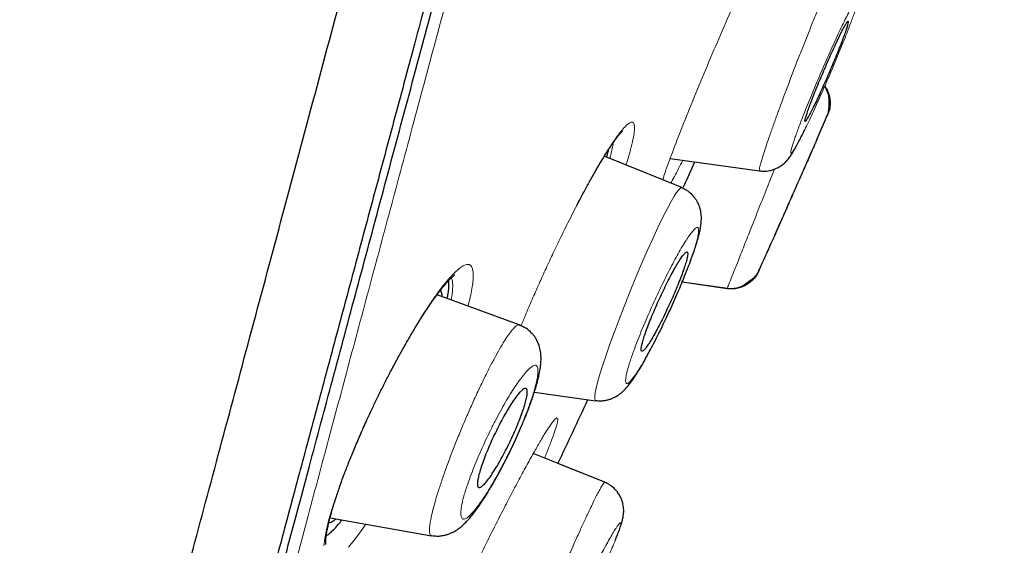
# Model space of a CAD drawing. Header units: millimetres. Extents: x 8 to 846, y 12 to 2113.
# Tile 494 of 515: x 804 to 821, y 1784 to 1793. Entities that reach past the tile are written whole.
import ezdxf

# ---------------------------------------------------------------- set-up
doc = ezdxf.new("R2010")
doc.units = ezdxf.units.MM

msp = doc.modelspace()

# ---------------------------------------------------------------- linework, layer by layer
at = {"color": 7, "linetype": 'Continuous', "lineweight": 30}
for p, q in [((815.328, 1790.063), (814.035, 1790.585)), ((815.134, 1790.55), (816.626, 1790.34)), ((815.336, 1788.488), (816.089, 1788.382)), ((816.087, 1788.382), (816.089, 1788.382)), ((812.616, 1787.772), (811.244, 1788.272)), ((812.869, 1786.649), (813.89, 1786.505)), ((813.124, 1786.08), (813.126, 1786.082)), ((814.042, 1785.143), (812.848, 1785.625)), ((814.042, 1785.143), (813.257, 1785.459)), ((809.459, 1784.549), (811.152, 1784.251))]:
    msp.add_line(p, q, dxfattribs=at)
at = {"color": 8, "linetype": 'Continuous', "lineweight": 0}
for p, q in [((816.084, 1788.375), (815.333, 1788.481)), ((812.284, 1784.556), (812.289, 1784.566))]:
    msp.add_line(p, q, dxfattribs=at)
at = {"color": 8, "linetype": 'Continuous', "lineweight": 0, "flags": 128}
for points in [[(813.769, 1790.125), (813.774, 1790.132), (813.789, 1790.163)], [(813.891, 1786.51), (813.888, 1786.509), (813.875, 1786.531), (813.875, 1786.582), (813.884, 1786.64), (813.899, 1786.715), (813.922, 1786.806), (813.952, 1786.911), (814.001, 1787.071), (814.059, 1787.251), (814.127, 1787.446), (814.203, 1787.655), (814.286, 1787.876), (814.375, 1788.104), (814.468, 1788.335), (814.562, 1788.566), (814.657, 1788.79), (814.751, 1789.005), (814.843, 1789.208), (814.93, 1789.396), (815.013, 1789.566), (815.089, 1789.715), (815.157, 1789.841), (815.202, 1789.918), (815.241, 1789.978), (815.274, 1790.022), (815.3, 1790.049), (815.3, 1790.049)], [(809.357, 1784.082), (809.372, 1784.206), (809.4, 1784.352), (809.441, 1784.519), (809.495, 1784.704), (809.56, 1784.905), (809.636, 1785.122), (809.723, 1785.355), (809.818, 1785.595), (809.92, 1785.839), (810.029, 1786.087), (810.144, 1786.338), (810.263, 1786.586), (810.384, 1786.83), (810.508, 1787.07), (810.635, 1787.305), (810.761, 1787.529), (810.883, 1787.737), (811.002, 1787.93), (811.118, 1788.107), (811.118, 1788.107)], [(811.118, 1788.107), (811.102, 1788.07), (811.091, 1788.055)], [(810.056, 1784.444), (809.967, 1784.316), (809.863, 1784.177), (809.765, 1784.058)]]:
    msp.add_lwpolyline(points, dxfattribs=at)
at = {"color": 7, "linetype": 'Continuous', "lineweight": 30}
for radius, start, end in [(221.7, 336.46527, 336.58121), (221.7, 335.84388, 335.99562), (220, 334.72449, 335.03107)]:
    msp.add_arc((614.324, 1879.391), radius, start, end, dxfattribs=at)
at = {"color": 8, "linetype": 'Continuous', "lineweight": 0}
for points, knots in [([(786.706, 1786.535), (786.831, 1786.834), (787.081, 1787.431), (787.461, 1788.36), (787.845, 1789.313), (788.232, 1790.291), (788.622, 1791.293), (789.013, 1792.319), (789.396, 1793.339), (789.768, 1794.35), (790.13, 1795.35), (790.493, 1796.369), (790.856, 1797.405), (791.219, 1798.458), (791.592, 1799.56), (791.976, 1800.712), (792.37, 1801.916), (792.765, 1803.138), (793.159, 1804.377), (793.553, 1805.632), (793.948, 1806.902), (794.331, 1808.152), (794.704, 1809.378), (795.068, 1810.578), (795.433, 1811.787), (795.8, 1813.006), (796.168, 1814.232), (796.55, 1815.504), (796.945, 1816.82), (797.354, 1818.181), (797.766, 1819.548), (798.181, 1820.921), (798.599, 1822.298), (799.019, 1823.679), (799.43, 1825.025), (799.831, 1826.335), (800.222, 1827.607), (800.615, 1828.88), (801.01, 1830.153), (801.404, 1831.425), (801.811, 1832.735), (802.228, 1834.081), (802.657, 1835.462), (803.085, 1836.84), (803.511, 1838.214), (803.936, 1839.582), (804.358, 1840.944), (804.766, 1842.263), (805.16, 1843.537), (805.54, 1844.767), (805.916, 1845.989), (806.29, 1847.204), (806.66, 1848.411), (807.038, 1849.644), (807.422, 1850.904), (807.813, 1852.187), (808.199, 1853.457), (808.58, 1854.712), (808.957, 1855.952), (809.328, 1857.177), (809.685, 1858.352), (810.026, 1859.477), (810.354, 1860.555), (810.676, 1861.618), (810.995, 1862.664), (811.309, 1863.695), (811.627, 1864.739), (811.949, 1865.795), (812.275, 1866.859), (812.594, 1867.901), (812.908, 1868.921), (813.215, 1869.917), (813.515, 1870.89), (813.8, 1871.811), (814.071, 1872.682), (814.328, 1873.507), (814.578, 1874.309), (814.823, 1875.089), (815.061, 1875.847), (815.299, 1876.604), (815.537, 1877.358), (815.773, 1878.105), (816.001, 1878.823), (816.22, 1879.513), (816.431, 1880.173), (816.633, 1880.804), (816.82, 1881.388), (816.993, 1881.928), (817.154, 1882.425), (817.306, 1882.897), (817.45, 1883.341), (817.585, 1883.759), (817.715, 1884.162), (817.84, 1884.547), (817.958, 1884.911), (818.066, 1885.243), (818.163, 1885.541), (818.25, 1885.808), (818.326, 1886.041), (818.39, 1886.237), (818.442, 1886.396), (818.483, 1886.523), (818.516, 1886.622), (818.539, 1886.693), (818.553, 1886.737), (818.555, 1886.743), (818.556, 1886.745)], [0, 0, 0, 0, 0.009998, 0.019999, 0.030001, 0.040003, 0.050003, 0.060002, 0.069999, 0.079164, 0.088327, 0.09749, 0.106654, 0.115817, 0.124981, 0.134978, 0.144976, 0.154975, 0.164975, 0.174977, 0.184981, 0.194986, 0.204156, 0.213325, 0.222492, 0.231659, 0.240824, 0.249989, 0.259987, 0.269984, 0.279982, 0.289979, 0.299977, 0.309976, 0.319976, 0.329143, 0.338312, 0.347482, 0.356653, 0.365823, 0.374992, 0.384992, 0.394991, 0.40499, 0.414988, 0.424985, 0.434982, 0.44498, 0.454144, 0.463309, 0.472475, 0.481641, 0.490808, 0.499977, 0.509981, 0.519987, 0.52999, 0.539992, 0.549992, 0.559991, 0.56999, 0.579155, 0.588319, 0.597484, 0.606648, 0.615813, 0.624978, 0.634977, 0.644977, 0.654978, 0.664981, 0.674986, 0.684991, 0.694994, 0.704162, 0.713329, 0.722495, 0.731661, 0.740826, 0.749991, 0.759988, 0.769986, 0.779984, 0.789982, 0.799982, 0.809982, 0.819984, 0.829153, 0.838325, 0.847497, 0.856666, 0.865835, 0.875002, 0.885002, 0.895, 0.904999, 0.914997, 0.924995, 0.934993, 0.944991, 0.954157, 0.963323, 0.972491, 0.981659, 0.990829, 1, 1, 1, 1]), ([(784.772, 1788.729), (784.963, 1789.179), (785.345, 1790.079), (785.93, 1791.506), (786.521, 1792.987), (787.117, 1794.527), (787.716, 1796.121), (788.316, 1797.768), (788.916, 1799.466), (789.514, 1801.213), (790.111, 1803.006), (790.708, 1804.843), (791.303, 1806.721), (791.899, 1808.638), (792.495, 1810.591), (793.095, 1812.575), (793.7, 1814.587), (794.31, 1816.621), (794.928, 1818.676), (795.552, 1820.746), (796.184, 1822.829), (796.821, 1824.922), (797.465, 1827.021), (798.114, 1829.122), (798.768, 1831.222), (799.422, 1833.32), (800.074, 1835.411), (800.723, 1837.494), (801.368, 1839.565), (802.008, 1841.622), (802.641, 1843.663), (803.267, 1845.685), (803.885, 1847.684), (804.492, 1849.659), (805.087, 1851.607), (805.672, 1853.524), (806.245, 1855.408), (806.808, 1857.256), (807.358, 1859.066), (807.897, 1860.835), (808.424, 1862.56), (808.938, 1864.24), (809.438, 1865.871), (809.925, 1867.451), (810.397, 1868.977), (810.854, 1870.448), (811.295, 1871.86), (811.719, 1873.211), (812.126, 1874.502), (812.514, 1875.728), (812.884, 1876.89), (813.234, 1877.985), (813.564, 1879.012), (813.872, 1879.968), (814.159, 1880.854), (814.423, 1881.665), (814.663, 1882.402), (814.88, 1883.064), (815.072, 1883.65), (815.239, 1884.16), (815.381, 1884.593), (815.498, 1884.949), (815.59, 1885.226), (815.656, 1885.427), (815.693, 1885.539), (815.708, 1885.586), (815.704, 1885.572), (815.704, 1885.572)], [0, 0, 0, 0, 0.015601, 0.031192, 0.046772, 0.062342, 0.077906, 0.093464, 0.10902, 0.124576, 0.140136, 0.155702, 0.171277, 0.186866, 0.202474, 0.218101, 0.233742, 0.249392, 0.26505, 0.280717, 0.296389, 0.312063, 0.327738, 0.343409, 0.359075, 0.37473, 0.390376, 0.406014, 0.421645, 0.437272, 0.452895, 0.468515, 0.484135, 0.499755, 0.515377, 0.531, 0.546624, 0.562251, 0.577879, 0.593511, 0.609145, 0.624781, 0.640418, 0.656056, 0.671696, 0.687336, 0.702976, 0.718615, 0.734254, 0.749892, 0.76553, 0.781166, 0.796802, 0.812436, 0.82807, 0.843703, 0.859335, 0.874966, 0.890596, 0.906225, 0.921854, 0.937483, 0.953111, 0.968739, 0.984368, 0.999997, 1, 1, 1, 1]), ([(819.749, 1824.347), (819.57, 1823.68), (819.213, 1822.346), (818.678, 1820.349), (818.144, 1818.355), (817.611, 1816.366), (817.081, 1814.386), (816.565, 1812.46), (816.065, 1810.594), (815.58, 1808.787), (815.101, 1807), (814.627, 1805.234), (814.151, 1803.457), (813.673, 1801.674), (813.195, 1799.887), (812.724, 1798.13), (812.262, 1796.402), (811.808, 1794.706), (811.372, 1793.08), (810.956, 1791.528), (810.559, 1790.05), (810.174, 1788.614), (809.8, 1787.221), (809.432, 1785.845), (809.069, 1784.491), (808.713, 1783.163), (808.372, 1781.888), (808.045, 1780.667), (807.733, 1779.504), (807.444, 1778.424), (807.176, 1777.426), (806.93, 1776.507), (806.698, 1775.644), (806.482, 1774.838), (806.278, 1774.075), (806.086, 1773.361), (805.91, 1772.701), (805.752, 1772.11), (805.612, 1771.588), (805.491, 1771.136), (805.391, 1770.763), (805.311, 1770.465), (805.25, 1770.238), (805.206, 1770.074), (805.181, 1769.983), (805.171, 1769.944), (805.174, 1769.955), (805.174, 1769.956)], [0, 0, 0, 0, 0.0234277, 0.0468301, 0.0702439, 0.0937053, 0.1172505, 0.1407293, 0.1627276, 0.184675, 0.2066002, 0.2285318, 0.2504984, 0.2736657, 0.2968507, 0.3200867, 0.3434067, 0.366843, 0.3902989, 0.4123116, 0.4342723, 0.4562068, 0.478141, 0.5001008, 0.5233794, 0.5466694, 0.5700009, 0.5934041, 0.6169089, 0.6402993, 0.6622105, 0.6840976, 0.7059848, 0.7278963, 0.7498567, 0.7731413, 0.796431, 0.8197553, 0.8431436, 0.8666253, 0.8900768, 0.9120745, 0.9340264, 0.9559571, 0.9778912, 0.9998531, 1, 1, 1, 1]), ([(816.627, 1790.346), (816.625, 1790.345), (816.62, 1790.345), (816.622, 1790.369), (816.63, 1790.41), (816.645, 1790.468), (816.669, 1790.551), (816.704, 1790.663), (816.753, 1790.81), (816.81, 1790.977), (816.877, 1791.164), (816.951, 1791.368), (817.031, 1791.585), (817.116, 1791.811), (817.204, 1792.043), (817.294, 1792.275), (817.384, 1792.504), (817.473, 1792.727), (817.559, 1792.94), (817.641, 1793.14), (817.719, 1793.323), (817.783, 1793.474), (817.836, 1793.593), (817.879, 1793.686), (817.916, 1793.764), (817.936, 1793.803), (817.946, 1793.822)], [0, 0, 0, 0, 0.028698, 0.063422, 0.098159, 0.132921, 0.167713, 0.214084, 0.260347, 0.306382, 0.35212, 0.397972, 0.444116, 0.490429, 0.536749, 0.582918, 0.62885, 0.674814, 0.720967, 0.76727, 0.813666, 0.860116, 0.89501, 0.929958, 0.964955, 1, 1, 1, 1]), ([(815.009, 1790.191), (815.013, 1790.203), (815.039, 1790.291), (815.13, 1790.544), (815.286, 1790.954), (815.48, 1791.44), (815.694, 1791.96), (815.92, 1792.493), (816.153, 1793.024), (816.304, 1793.354), (816.381, 1793.522)], [0, 0, 0, 0, 0.021418, 0.158465, 0.295334, 0.438488, 0.582013, 0.719295, 0.856551, 1, 1, 1, 1]), ([(818.226, 1793.194), (818.215, 1793.175), (818.192, 1793.137), (818.147, 1793.053), (818.095, 1792.951), (818.036, 1792.833), (817.973, 1792.701), (817.905, 1792.555), (817.834, 1792.4), (817.761, 1792.236), (817.687, 1792.067), (817.613, 1791.896), (817.541, 1791.726), (817.472, 1791.56), (817.407, 1791.4), (817.348, 1791.249), (817.298, 1791.12), (817.258, 1791.013), (817.227, 1790.926), (817.2, 1790.85), (817.177, 1790.777), (817.158, 1790.713), (817.147, 1790.664), (817.146, 1790.64), (817.152, 1790.633), (817.163, 1790.64), (817.179, 1790.66), (817.203, 1790.696), (817.237, 1790.752), (817.281, 1790.835), (817.334, 1790.937), (817.392, 1791.055), (817.456, 1791.188), (817.523, 1791.333), (817.594, 1791.488), (817.667, 1791.652), (817.742, 1791.821), (817.816, 1791.993), (817.888, 1792.163), (817.956, 1792.329), (818.021, 1792.489), (818.081, 1792.64), (818.13, 1792.768), (818.17, 1792.875), (818.202, 1792.962), (818.228, 1793.038), (818.252, 1793.111), (818.27, 1793.175), (818.281, 1793.223), (818.282, 1793.248), (818.276, 1793.255), (818.265, 1793.248), (818.249, 1793.229), (818.234, 1793.206), (818.226, 1793.194)], [0, 0, 0, 0, 0.020777, 0.041517, 0.062571, 0.083589, 0.104286, 0.125021, 0.145805, 0.166518, 0.187501, 0.208483, 0.229173, 0.249932, 0.270596, 0.291559, 0.312399, 0.328307, 0.343911, 0.359369, 0.374848, 0.395635, 0.416346, 0.437343, 0.453172, 0.468762, 0.484272, 0.499862, 0.520673, 0.541444, 0.562529, 0.583579, 0.604271, 0.624967, 0.645781, 0.6665, 0.687467, 0.708543, 0.729251, 0.749957, 0.770754, 0.791474, 0.812469, 0.828285, 0.843861, 0.859359, 0.87494, 0.895581, 0.916577, 0.937416, 0.953319, 0.968943, 0.984449, 1, 1, 1, 1]), ([(813.789, 1790.163), (813.834, 1790.245), (813.926, 1790.409), (814.052, 1790.62), (814.168, 1790.801), (814.272, 1790.949), (814.36, 1791.059), (814.433, 1791.13), (814.488, 1791.161), (814.524, 1791.149), (814.54, 1791.095), (814.538, 1791.002), (814.517, 1790.871), (814.475, 1790.7), (814.434, 1790.555), (814.402, 1790.457), (814.396, 1790.439)], [0, 0, 0, 0, 0.075266, 0.150434, 0.226671, 0.302695, 0.377825, 0.453229, 0.528754, 0.604003, 0.680265, 0.756468, 0.831569, 0.90681, 0.982277, 1, 1, 1, 1]), ([(817.749, 1791.25), (817.746, 1791.244), (817.74, 1791.228), (817.72, 1791.183), (817.693, 1791.123), (817.664, 1791.057), (817.63, 1790.98), (817.587, 1790.883), (817.535, 1790.764), (817.472, 1790.622), (817.405, 1790.469), (817.334, 1790.308), (817.26, 1790.141), (817.185, 1789.971), (817.11, 1789.801), (817.037, 1789.634), (816.965, 1789.472), (816.898, 1789.319), (816.835, 1789.177), (816.779, 1789.049), (816.729, 1788.936), (816.687, 1788.84), (816.656, 1788.769), (816.634, 1788.721), (816.623, 1788.696), (816.62, 1788.689), (816.62, 1788.689)], [0, 0, 0, 0, 0.026759, 0.073968, 0.109647, 0.145011, 0.180433, 0.216283, 0.263719, 0.310852, 0.358461, 0.405674, 0.452687, 0.500323, 0.547439, 0.595012, 0.642252, 0.689709, 0.736674, 0.783998, 0.831302, 0.878861, 0.926023, 0.961746, 0.997072, 1, 1, 1, 1]), ([(814.127, 1790.548), (814.13, 1790.556), (814.146, 1790.61), (814.164, 1790.69), (814.18, 1790.77), (814.183, 1790.804), (814.184, 1790.812)], [0, 0, 0, 0, 0.078446, 0.471866, 0.865704, 1, 1, 1, 1]), ([(815.344, 1790.52), (815.32, 1790.472), (815.242, 1790.313), (815.185, 1790.209), (815.146, 1790.136)], [0, 0, 0, 0, 0.307381, 1, 1, 1, 1]), ([(816.09, 1788.391), (816.092, 1788.395), (816.097, 1788.408), (816.135, 1788.504), (816.2, 1788.667), (816.287, 1788.888), (816.394, 1789.158), (816.516, 1789.467), (816.648, 1789.801), (816.769, 1790.107), (816.843, 1790.295), (816.872, 1790.369)], [0, 0, 0, 0, 0.067855, 0.189759, 0.311259, 0.433047, 0.555129, 0.677479, 0.799928, 0.922138, 1, 1, 1, 1]), ([(812.646, 1787.755), (812.671, 1787.815), (812.73, 1787.958), (812.83, 1788.193), (812.945, 1788.454), (813.063, 1788.715), (813.185, 1788.977), (813.323, 1789.263), (813.474, 1789.567), (813.635, 1789.881), (813.737, 1790.069), (813.789, 1790.163)], [0, 0, 0, 0, 0.073392, 0.1767, 0.279086, 0.381108, 0.483866, 0.588439, 0.726389, 0.862764, 1, 1, 1, 1]), ([(815.3, 1790.049), (815.31, 1790.057), (815.321, 1790.065), (815.325, 1790.058), (815.326, 1790.057)], [0, 0, 0, 0, 0.954296, 1, 1, 1, 1]), ([(815.57, 1789.391), (815.559, 1789.383), (815.538, 1789.368), (815.494, 1789.317), (815.443, 1789.247), (815.385, 1789.158), (815.321, 1789.052), (815.251, 1788.929), (815.177, 1788.793), (815.099, 1788.644), (815.02, 1788.485), (814.941, 1788.32), (814.862, 1788.151), (814.786, 1787.982), (814.714, 1787.814), (814.646, 1787.65), (814.588, 1787.506), (814.541, 1787.381), (814.504, 1787.276), (814.471, 1787.18), (814.44, 1787.083), (814.415, 1786.991), (814.397, 1786.909), (814.39, 1786.852), (814.391, 1786.816), (814.398, 1786.796), (814.411, 1786.789), (814.432, 1786.796), (814.463, 1786.822), (814.506, 1786.871), (814.557, 1786.941), (814.616, 1787.031), (814.68, 1787.137), (814.75, 1787.26), (814.825, 1787.397), (814.902, 1787.546), (814.981, 1787.705), (815.061, 1787.87), (815.139, 1788.039), (815.215, 1788.208), (815.288, 1788.376), (815.356, 1788.54), (815.413, 1788.685), (815.46, 1788.809), (815.498, 1788.914), (815.53, 1789.01), (815.56, 1789.106), (815.586, 1789.198), (815.603, 1789.28), (815.61, 1789.336), (815.609, 1789.372), (815.602, 1789.392), (815.59, 1789.4), (815.576, 1789.394), (815.57, 1789.391)], [0, 0, 0, 0, 0.020756, 0.041697, 0.062521, 0.083571, 0.10428, 0.124999, 0.145814, 0.166544, 0.187523, 0.208546, 0.22925, 0.249991, 0.270704, 0.291421, 0.312498, 0.328146, 0.343726, 0.359445, 0.374953, 0.3957, 0.416636, 0.437441, 0.453286, 0.468883, 0.484391, 0.499974, 0.52077, 0.541547, 0.562657, 0.583469, 0.604381, 0.625109, 0.645874, 0.666815, 0.687612, 0.708762, 0.729479, 0.750126, 0.770951, 0.791679, 0.812666, 0.828504, 0.84409, 0.859588, 0.875164, 0.895818, 0.916786, 0.937655, 0.953231, 0.968829, 0.984537, 1, 1, 1, 1]), ([(811.118, 1788.107), (811.153, 1788.159), (811.223, 1788.261), (811.321, 1788.394), (811.414, 1788.509), (811.5, 1788.606), (811.579, 1788.684), (811.649, 1788.739), (811.709, 1788.773), (811.759, 1788.783), (811.798, 1788.771), (811.827, 1788.735), (811.844, 1788.678), (811.85, 1788.597), (811.845, 1788.496), (811.829, 1788.375), (811.802, 1788.239), (811.775, 1788.134), (811.762, 1788.083)], [0, 0, 0, 0, 0.062584, 0.124822, 0.187241, 0.250361, 0.314313, 0.377132, 0.439381, 0.501638, 0.564199, 0.62642, 0.688893, 0.752206, 0.816077, 0.878696, 0.940677, 1, 1, 1, 1]), ([(811.479, 1788.186), (811.483, 1788.207), (811.496, 1788.269), (811.505, 1788.356), (811.507, 1788.446), (811.501, 1788.514), (811.488, 1788.543), (811.483, 1788.556)], [0, 0, 0, 0, 0.114051, 0.347497, 0.581618, 0.816227, 1, 1, 1, 1]), ([(811.153, 1784.256), (811.145, 1784.258), (811.128, 1784.263), (811.117, 1784.304), (811.116, 1784.363), (811.124, 1784.434), (811.138, 1784.52), (811.162, 1784.632), (811.199, 1784.773), (811.25, 1784.948), (811.312, 1785.14), (811.384, 1785.348), (811.465, 1785.567), (811.553, 1785.794), (811.646, 1786.024), (811.743, 1786.253), (811.841, 1786.476), (811.941, 1786.691), (812.038, 1786.894), (812.133, 1787.083), (812.225, 1787.255), (812.31, 1787.407), (812.389, 1787.536), (812.459, 1787.637), (812.52, 1787.713), (812.551, 1787.74), (812.567, 1787.753)], [0, 0, 0, 0, 0.036941, 0.080725, 0.113622, 0.146597, 0.179642, 0.212718, 0.256757, 0.300614, 0.344191, 0.387632, 0.431308, 0.475157, 0.519039, 0.562806, 0.606339, 0.649715, 0.693203, 0.736806, 0.780487, 0.824213, 0.867988, 0.911873, 0.955895, 1, 1, 1, 1]), ([(812.567, 1787.753), (812.581, 1787.762), (812.6, 1787.775), (812.611, 1787.767), (812.614, 1787.765)], [0, 0, 0, 0, 0.742635, 1, 1, 1, 1]), ([(812.847, 1787.087), (812.833, 1787.078), (812.804, 1787.06), (812.749, 1787.007), (812.687, 1786.935), (812.618, 1786.845), (812.545, 1786.738), (812.467, 1786.616), (812.386, 1786.48), (812.303, 1786.333), (812.219, 1786.175), (812.136, 1786.011), (812.055, 1785.844), (811.979, 1785.677), (811.907, 1785.512), (811.842, 1785.35), (811.789, 1785.208), (811.746, 1785.085), (811.713, 1784.983), (811.686, 1784.89), (811.666, 1784.806), (811.651, 1784.732), (811.643, 1784.669), (811.641, 1784.617), (811.645, 1784.576), (811.655, 1784.547), (811.672, 1784.531), (811.694, 1784.527), (811.725, 1784.537), (811.767, 1784.565), (811.821, 1784.617), (811.884, 1784.69), (811.952, 1784.78), (812.026, 1784.887), (812.104, 1785.009), (812.185, 1785.146), (812.268, 1785.293), (812.352, 1785.451), (812.435, 1785.615), (812.516, 1785.782), (812.592, 1785.949), (812.663, 1786.115), (812.729, 1786.276), (812.782, 1786.418), (812.824, 1786.541), (812.857, 1786.643), (812.884, 1786.736), (812.904, 1786.819), (812.919, 1786.893), (812.927, 1786.956), (812.929, 1787.008), (812.925, 1787.048), (812.915, 1787.078), (812.898, 1787.094), (812.877, 1787.099), (812.857, 1787.091), (812.847, 1787.087)], [0, 0, 0, 0, 0.020726, 0.041665, 0.062465, 0.083541, 0.104245, 0.124919, 0.145749, 0.166473, 0.187421, 0.208549, 0.229258, 0.249912, 0.270664, 0.291379, 0.312424, 0.328318, 0.343915, 0.359382, 0.374892, 0.390346, 0.406126, 0.421744, 0.437357, 0.453186, 0.468774, 0.484278, 0.499858, 0.520633, 0.541402, 0.562507, 0.583514, 0.604241, 0.625028, 0.645721, 0.66671, 0.687516, 0.708737, 0.729451, 0.750027, 0.770826, 0.791549, 0.812562, 0.828429, 0.84402, 0.859505, 0.875054, 0.890486, 0.905938, 0.921574, 0.937547, 0.953175, 0.96876, 0.984485, 1, 1, 1, 1]), ([(812.289, 1784.566), (812.339, 1784.664), (812.439, 1784.86), (812.582, 1785.132), (812.717, 1785.383), (812.841, 1785.608), (812.952, 1785.802), (813.048, 1785.962), (813.128, 1786.087), (813.19, 1786.172), (813.233, 1786.216), (813.257, 1786.22), (813.261, 1786.184), (813.245, 1786.107), (813.209, 1785.991), (813.153, 1785.834), (813.095, 1785.685), (813.051, 1785.579), (813.038, 1785.548)], [0, 0, 0, 0, 0.064639, 0.1291898, 0.1946555, 0.2599476, 0.3244664, 0.3892138, 0.4540771, 0.5186985, 0.5841829, 0.6496257, 0.7141193, 0.7787304, 0.843539, 0.9080057, 0.9732594, 1, 1, 1, 1]), ([(813.947, 1784.998), (813.962, 1785.026), (813.992, 1785.081), (814.022, 1785.127), (814.038, 1785.146), (814.041, 1785.141), (814.041, 1785.141)], [0, 0, 0, 0, 0.31523, 0.629785, 0.942972, 1, 1, 1, 1]), ([(812.541, 1781.607), (812.539, 1781.608), (812.535, 1781.611), (812.538, 1781.637), (812.548, 1781.679), (812.567, 1781.745), (812.598, 1781.84), (812.643, 1781.967), (812.699, 1782.118), (812.765, 1782.29), (812.841, 1782.482), (812.923, 1782.689), (813.012, 1782.907), (813.106, 1783.132), (813.202, 1783.361), (813.3, 1783.589), (813.397, 1783.814), (813.493, 1784.032), (813.586, 1784.24), (813.674, 1784.434), (813.749, 1784.596), (813.812, 1784.728), (813.863, 1784.833), (813.908, 1784.925), (813.934, 1784.973), (813.947, 1784.998)], [0, 0, 0, 0, 0.0320832, 0.0680202, 0.1039915, 0.1399874, 0.187939, 0.2357424, 0.2832777, 0.3305321, 0.3779832, 0.4256949, 0.4735352, 0.5213405, 0.5689671, 0.6163754, 0.663886, 0.7115765, 0.7594043, 0.8073173, 0.8552951, 0.891359, 0.927501, 0.9637218, 1, 1, 1, 1]), ([(811.226, 1781.791), (811.192, 1781.729), (811.114, 1781.589), (811.02, 1781.43), (810.939, 1781.298), (810.878, 1781.206), (810.829, 1781.139), (810.792, 1781.098), (810.767, 1781.083), (810.755, 1781.095), (810.756, 1781.134), (810.771, 1781.2), (810.798, 1781.291), (810.839, 1781.408), (810.892, 1781.549), (810.958, 1781.714), (811.034, 1781.897), (811.119, 1782.097), (811.214, 1782.313), (811.316, 1782.543), (811.425, 1782.783), (811.54, 1783.031), (811.661, 1783.287), (811.799, 1783.577), (811.954, 1783.896), (812.123, 1784.239), (812.233, 1784.457), (812.289, 1784.566)], [0, 0, 0, 0, 0.039548, 0.090119, 0.127992, 0.165604, 0.203374, 0.241715, 0.280144, 0.317945, 0.355528, 0.393311, 0.431147, 0.468744, 0.506532, 0.544935, 0.583146, 0.620911, 0.658625, 0.696684, 0.734404, 0.771991, 0.809849, 0.848375, 0.899199, 0.949441, 1, 1, 1, 1]), ([(814.224, 1784.367), (814.209, 1784.343), (814.179, 1784.295), (814.123, 1784.199), (814.061, 1784.087), (813.992, 1783.961), (813.919, 1783.821), (813.842, 1783.671), (813.762, 1783.512), (813.68, 1783.347), (813.598, 1783.179), (813.518, 1783.01), (813.44, 1782.844), (813.367, 1782.685), (813.299, 1782.533), (813.237, 1782.392), (813.187, 1782.274), (813.147, 1782.177), (813.116, 1782.099), (813.091, 1782.033), (813.07, 1781.971), (813.056, 1781.922), (813.052, 1781.889), (813.057, 1781.878), (813.07, 1781.885), (813.087, 1781.903), (813.11, 1781.934), (813.142, 1781.983), (813.185, 1782.052), (813.24, 1782.147), (813.303, 1782.259), (813.371, 1782.386), (813.445, 1782.526), (813.522, 1782.677), (813.602, 1782.836), (813.684, 1783.001), (813.766, 1783.169), (813.846, 1783.338), (813.924, 1783.504), (813.997, 1783.663), (814.065, 1783.815), (814.127, 1783.956), (814.178, 1784.075), (814.217, 1784.172), (814.248, 1784.249), (814.272, 1784.315), (814.293, 1784.375), (814.307, 1784.425), (814.311, 1784.458), (814.306, 1784.468), (814.293, 1784.461), (814.276, 1784.443), (814.253, 1784.413), (814.233, 1784.382), (814.224, 1784.367)], [0, 0, 0, 0, 0.020756, 0.041697, 0.062521, 0.083571, 0.10428, 0.124999, 0.145814, 0.166544, 0.187523, 0.208546, 0.22925, 0.249991, 0.270704, 0.291421, 0.312498, 0.328146, 0.343726, 0.359445, 0.374953, 0.3957, 0.416636, 0.437441, 0.453286, 0.468883, 0.484391, 0.499974, 0.52077, 0.541547, 0.562657, 0.583469, 0.604381, 0.625109, 0.645874, 0.666815, 0.687612, 0.708762, 0.729479, 0.750126, 0.770951, 0.791679, 0.812666, 0.828504, 0.84409, 0.859588, 0.875164, 0.895818, 0.916786, 0.937655, 0.953231, 0.968829, 0.984537, 1, 1, 1, 1])]:
    msp.add_open_spline(points, degree=3, knots=knots, dxfattribs=at)
at = {"color": 7, "linetype": 'Continuous', "lineweight": 30}
for points, knots in [([(806.523, 1781.597), (806.671, 1782.151), (806.969, 1783.26), (807.441, 1785.022), (807.932, 1786.854), (808.442, 1788.759), (808.97, 1790.73), (809.515, 1792.765), (810.076, 1794.859), (810.652, 1797.008), (811.242, 1799.21), (811.845, 1801.459), (812.46, 1803.753), (813.085, 1806.086), (813.719, 1808.454), (814.362, 1810.852), (815.012, 1813.277), (815.667, 1815.722), (816.327, 1818.185), (816.99, 1820.66), (817.655, 1823.142), (818.321, 1825.628), (818.987, 1828.113), (819.651, 1830.591), (820.312, 1833.058), (820.969, 1835.51), (821.621, 1837.942), (822.266, 1840.349), (822.903, 1842.727), (823.531, 1845.072), (824.149, 1847.379), (824.756, 1849.643), (825.35, 1851.861), (825.931, 1854.028), (826.497, 1856.141), (827.047, 1858.195), (827.581, 1860.187), (828.097, 1862.114), (828.595, 1863.97), (829.073, 1865.754), (829.53, 1867.459), (829.965, 1869.085), (830.379, 1870.628), (830.769, 1872.085), (831.136, 1873.455), (831.479, 1874.735), (831.797, 1875.922), (832.09, 1877.013), (832.356, 1878.006), (832.595, 1878.898), (832.807, 1879.689), (832.991, 1880.377), (833.148, 1880.962), (833.276, 1881.442), (833.377, 1881.819), (833.448, 1882.083), (833.487, 1882.229), (833.493, 1882.249), (833.494, 1882.254)], [0, 0, 0, 0, 0.018042, 0.036084, 0.054125, 0.072166, 0.090206, 0.108247, 0.126288, 0.144329, 0.162369, 0.180411, 0.198454, 0.216495, 0.234536, 0.252576, 0.270617, 0.288657, 0.306697, 0.324738, 0.342779, 0.360821, 0.378863, 0.396905, 0.414946, 0.432988, 0.451029, 0.46907, 0.487111, 0.505152, 0.523194, 0.541236, 0.559277, 0.577318, 0.595359, 0.6134, 0.631441, 0.649482, 0.667522, 0.685564, 0.703605, 0.721646, 0.739687, 0.757729, 0.775771, 0.793813, 0.811856, 0.829898, 0.847941, 0.865983, 0.884024, 0.902063, 0.920103, 0.938143, 0.956182, 0.974222, 0.992264, 1, 1, 1, 1]), ([(834.323, 1879.997), (834.321, 1879.991), (834.318, 1879.981), (834.295, 1879.894), (834.259, 1879.756), (834.207, 1879.561), (834.14, 1879.311), (834.059, 1879.007), (833.966, 1878.659), (833.862, 1878.274), (833.75, 1877.858), (833.627, 1877.398), (833.492, 1876.896), (833.346, 1876.351), (833.183, 1875.743), (833.002, 1875.068), (832.802, 1874.322), (832.589, 1873.528), (832.364, 1872.687), (832.126, 1871.799), (831.875, 1870.862), (831.618, 1869.906), (831.358, 1868.935), (831.096, 1867.956), (830.824, 1866.942), (830.544, 1865.894), (830.253, 1864.811), (829.945, 1863.661), (829.619, 1862.443), (829.274, 1861.154), (828.919, 1859.829), (828.555, 1858.469), (828.182, 1857.073), (827.798, 1855.639), (827.415, 1854.212), (827.036, 1852.798), (826.663, 1851.406), (826.284, 1849.994), (825.9, 1848.564), (825.512, 1847.115), (825.107, 1845.604), (824.686, 1844.032), (824.248, 1842.398), (823.806, 1840.745), (823.359, 1839.075), (822.907, 1837.387), (822.449, 1835.679), (822, 1834.004), (821.561, 1832.367), (821.135, 1830.775), (820.707, 1829.182), (820.28, 1827.587), (819.851, 1825.989), (819.41, 1824.343), (818.957, 1822.652), (818.492, 1820.915), (818.028, 1819.181), (817.564, 1817.448), (817.101, 1815.717), (816.638, 1813.99), (816.191, 1812.32), (815.759, 1810.712), (815.345, 1809.167), (814.935, 1807.638), (814.529, 1806.125), (814.128, 1804.628), (813.719, 1803.102), (813.303, 1801.549), (812.881, 1799.973), (812.465, 1798.42), (812.055, 1796.89), (811.651, 1795.381), (811.255, 1793.901), (810.877, 1792.492), (810.52, 1791.158), (810.18, 1789.893), (809.849, 1788.658), (809.526, 1787.454), (809.211, 1786.279), (808.895, 1785.101), (808.58, 1783.923), (808.266, 1782.75), (807.963, 1781.617), (807.67, 1780.524), (807.388, 1779.47), (807.118, 1778.46), (806.867, 1777.524), (806.635, 1776.661), (806.421, 1775.864), (806.219, 1775.109), (806.027, 1774.395), (805.847, 1773.722), (805.673, 1773.071), (805.506, 1772.447), (805.347, 1771.856), (805.203, 1771.317), (805.073, 1770.83), (804.956, 1770.395), (804.854, 1770.014), (804.769, 1769.696), (804.699, 1769.436), (804.644, 1769.23), (804.601, 1769.069), (804.57, 1768.955), (804.552, 1768.888), (804.55, 1768.879), (804.549, 1768.875)], [0, 0, 0, 0, 0.010049, 0.020092, 0.030139, 0.040198, 0.050281, 0.060395, 0.070493, 0.079701, 0.088876, 0.098025, 0.107154, 0.116271, 0.125383, 0.135467, 0.145515, 0.155536, 0.165541, 0.175538, 0.185536, 0.195595, 0.204811, 0.214007, 0.223192, 0.232373, 0.241556, 0.25075, 0.260749, 0.270734, 0.280716, 0.290705, 0.300709, 0.310738, 0.320848, 0.330098, 0.339316, 0.34851, 0.357688, 0.366857, 0.376027, 0.385997, 0.395957, 0.405919, 0.415892, 0.425888, 0.435918, 0.446015, 0.455251, 0.464458, 0.473647, 0.482824, 0.491999, 0.501182, 0.511156, 0.521127, 0.531108, 0.541108, 0.55114, 0.561215, 0.5713, 0.580505, 0.589683, 0.598841, 0.607987, 0.617131, 0.62628, 0.636271, 0.646263, 0.656267, 0.666292, 0.676349, 0.686449, 0.696503, 0.705673, 0.714826, 0.723968, 0.733107, 0.742251, 0.751406, 0.761395, 0.771392, 0.781406, 0.791447, 0.801525, 0.811649, 0.821711, 0.830884, 0.84004, 0.849185, 0.858328, 0.867474, 0.876632, 0.886667, 0.896688, 0.906703, 0.916722, 0.926755, 0.936809, 0.946838, 0.956005, 0.965164, 0.974323, 0.983488, 0.992666, 1, 1, 1, 1]), ([(804.8, 1769.306), (804.802, 1769.313), (804.805, 1769.326), (804.836, 1769.44), (804.885, 1769.623), (804.955, 1769.882), (805.045, 1770.215), (805.151, 1770.612), (805.273, 1771.068), (805.409, 1771.576), (805.561, 1772.146), (805.73, 1772.777), (805.92, 1773.485), (806.131, 1774.275), (806.366, 1775.15), (806.618, 1776.091), (806.888, 1777.097), (807.176, 1778.168), (807.474, 1779.281), (807.781, 1780.427), (808.094, 1781.599), (808.421, 1782.82), (808.761, 1784.088), (809.121, 1785.433), (809.502, 1786.855), (809.905, 1788.358), (810.321, 1789.908), (810.749, 1791.504), (811.19, 1793.15), (811.634, 1794.808), (812.08, 1796.472), (812.525, 1798.133), (812.977, 1799.822), (813.437, 1801.539), (813.914, 1803.319), (814.408, 1805.161), (814.917, 1807.061), (815.431, 1808.981), (815.951, 1810.921), (816.478, 1812.885), (817, 1814.835), (817.517, 1816.763), (818.025, 1818.662), (818.536, 1820.568), (819.049, 1822.48), (819.391, 1823.758), (819.562, 1824.397)], [0, 0, 0, 0, 0.022885, 0.046235, 0.069585, 0.092965, 0.116405, 0.139854, 0.161858, 0.183789, 0.205669, 0.227524, 0.249378, 0.272804, 0.296177, 0.319526, 0.342882, 0.366273, 0.389746, 0.411811, 0.433793, 0.455718, 0.47761, 0.499494, 0.522855, 0.546163, 0.569451, 0.592749, 0.616087, 0.639569, 0.661679, 0.683715, 0.705706, 0.727679, 0.749662, 0.772994, 0.796255, 0.819478, 0.842697, 0.865948, 0.889392, 0.911524, 0.933621, 0.955712, 0.977828, 1, 1, 1, 1]), ([(817.422, 1791.213), (817.428, 1791.224), (817.441, 1791.246), (817.469, 1791.298), (817.508, 1791.373), (817.558, 1791.477), (817.614, 1791.596), (817.673, 1791.726), (817.735, 1791.864), (817.796, 1792.004), (817.855, 1792.145), (817.911, 1792.281), (817.962, 1792.408), (818.008, 1792.525), (818.045, 1792.626), (818.075, 1792.711), (818.095, 1792.776), (818.106, 1792.82), (818.106, 1792.84), (818.096, 1792.838), (818.076, 1792.81), (818.046, 1792.76), (818.007, 1792.687), (817.961, 1792.595), (817.908, 1792.485), (817.851, 1792.362), (817.791, 1792.228), (817.729, 1792.089), (817.669, 1791.947), (817.61, 1791.808), (817.556, 1791.675), (817.507, 1791.551), (817.464, 1791.44), (817.43, 1791.345), (817.404, 1791.267), (817.387, 1791.21), (817.38, 1791.175), (817.384, 1791.163), (817.397, 1791.174), (817.414, 1791.2), (817.422, 1791.213)], [0, 0, 0, 0, 0.017403, 0.034807, 0.062108, 0.08941, 0.116686, 0.143963, 0.171026, 0.19809, 0.22485, 0.251609, 0.278106, 0.304601, 0.330985, 0.357367, 0.383838, 0.410308, 0.437032, 0.463757, 0.490793, 0.51783, 0.545094, 0.57236, 0.599667, 0.626975, 0.654121, 0.681267, 0.708125, 0.734981, 0.761548, 0.788114, 0.814511, 0.840907, 0.867328, 0.893749, 0.920316, 0.946883, 0.973441, 1, 1, 1, 1]), ([(817.748, 1791.248), (817.753, 1791.26), (817.762, 1791.281), (817.771, 1791.316), (817.777, 1791.346), (817.78, 1791.368), (817.783, 1791.391), (817.786, 1791.424), (817.788, 1791.467), (817.79, 1791.507), (817.787, 1791.552), (817.78, 1791.595), (817.769, 1791.636), (817.754, 1791.676), (817.735, 1791.715), (817.719, 1791.739), (817.711, 1791.751)], [0, 0, 0, 0, 0.098753, 0.181202, 0.218326, 0.254303, 0.290754, 0.329382, 0.418798, 0.52758, 0.628547, 0.716822, 0.793859, 0.862424, 0.927778, 1, 1, 1, 1]), ([(817.714, 1791.758), (817.731, 1791.73), (817.766, 1791.673), (817.796, 1791.574), (817.805, 1791.47), (817.795, 1791.369), (817.772, 1791.307), (817.761, 1791.276)], [0, 0, 0, 0, 0.191756, 0.400906, 0.608123, 0.809027, 1, 1, 1, 1]), ([(817.761, 1791.276), (817.76, 1791.275), (817.759, 1791.273), (817.751, 1791.255), (817.749, 1791.25)], [0, 0, 0, 0, 0.694591, 1, 1, 1, 1]), ([(817.749, 1791.249), (817.751, 1791.255), (817.759, 1791.273), (817.76, 1791.275), (817.761, 1791.276)], [0, 0, 0, 0, 0.309027, 1, 1, 1, 1]), ([(813.785, 1790.153), (813.814, 1790.206), (813.875, 1790.316), (813.96, 1790.461), (814.038, 1790.59), (814.104, 1790.695), (814.161, 1790.78), (814.207, 1790.846), (814.245, 1790.898), (814.278, 1790.94), (814.306, 1790.971), (814.324, 1790.992), (814.336, 1791.003), (814.337, 1791.004), (814.337, 1791.004)], [0, 0, 0, 0, 0.114911, 0.240892, 0.357319, 0.464317, 0.561969, 0.650337, 0.729469, 0.79941, 0.878423, 0.941238, 0.987937, 1, 1, 1, 1]), ([(816.625, 1790.342), (816.652, 1790.339), (816.707, 1790.334), (816.776, 1790.342), (816.831, 1790.355), (816.877, 1790.37), (816.929, 1790.393), (816.986, 1790.427), (817.039, 1790.468), (817.075, 1790.505), (817.098, 1790.531), (817.127, 1790.569), (817.161, 1790.617), (817.199, 1790.681), (817.237, 1790.749), (817.282, 1790.835), (817.329, 1790.927), (817.363, 1790.996), (817.377, 1791.025)], [0, 0, 0, 0, 0.051297, 0.10448, 0.131602, 0.15923, 0.196445, 0.248102, 0.300272, 0.34502, 0.38678, 0.429145, 0.51663, 0.608901, 0.707324, 0.811735, 0.921175, 1, 1, 1, 1]), ([(817.582, 1790.865), (817.582, 1790.864), (817.581, 1790.863), (817.568, 1790.833), (817.545, 1790.781), (817.512, 1790.706), (817.471, 1790.612), (817.421, 1790.5), (817.367, 1790.376), (817.307, 1790.24), (817.245, 1790.1), (817.182, 1789.957), (817.121, 1789.819), (817.063, 1789.686), (817.009, 1789.564), (816.961, 1789.455), (816.92, 1789.363), (816.888, 1789.289), (816.865, 1789.236), (816.851, 1789.205), (816.85, 1789.203), (816.85, 1789.202)], [0, 0, 0, 0, 0.041738, 0.094411, 0.148645, 0.201929, 0.2568, 0.31054, 0.36587, 0.419704, 0.475107, 0.528637, 0.5837, 0.636668, 0.691136, 0.743532, 0.79741, 0.849464, 0.903005, 0.955095, 1, 1, 1, 1]), ([(814.075, 1790.569), (814.077, 1790.576), (814.092, 1790.626), (814.101, 1790.666), (814.109, 1790.7)], [0, 0, 0, 0, 0.14172, 1, 1, 1, 1]), ([(815.349, 1790.055), (815.356, 1790.069), (815.419, 1790.211), (815.484, 1790.359), (815.543, 1790.492)], [0, 0, 0, 0, 0.098215, 1, 1, 1, 1]), ([(813.576, 1789.765), (813.609, 1789.826), (813.674, 1789.952), (813.737, 1790.067), (813.769, 1790.125)], [0, 0, 0, 0, 0.492123, 1, 1, 1, 1]), ([(813.89, 1786.509), (813.915, 1786.506), (813.961, 1786.502), (814.028, 1786.507), (814.086, 1786.517), (814.138, 1786.533), (814.184, 1786.551), (814.223, 1786.571), (814.265, 1786.597), (814.308, 1786.627), (814.349, 1786.663), (814.396, 1786.711), (814.448, 1786.772), (814.506, 1786.849), (814.56, 1786.93), (814.612, 1787.013), (814.659, 1787.092), (814.706, 1787.174), (814.761, 1787.273), (814.828, 1787.397), (814.906, 1787.548), (814.984, 1787.706), (815.059, 1787.862), (815.127, 1788.009), (815.196, 1788.161), (815.262, 1788.311), (815.321, 1788.452), (815.381, 1788.598), (815.439, 1788.745), (815.491, 1788.884), (815.531, 1788.998), (815.561, 1789.089), (815.584, 1789.166), (815.604, 1789.236), (815.622, 1789.304), (815.636, 1789.367), (815.649, 1789.442), (815.656, 1789.528), (815.654, 1789.606), (815.645, 1789.666), (815.636, 1789.703), (815.628, 1789.732), (815.62, 1789.754), (815.607, 1789.788), (815.58, 1789.842), (815.528, 1789.917), (815.461, 1789.982), (815.39, 1790.03), (815.348, 1790.048), (815.326, 1790.058)], [0, 0, 0, 0, 0.014824, 0.028333, 0.040326, 0.050687, 0.061926, 0.071578, 0.08034, 0.095488, 0.111055, 0.12894, 0.158649, 0.189335, 0.219849, 0.246386, 0.268841, 0.290879, 0.317141, 0.347676, 0.382547, 0.421763, 0.450229, 0.480556, 0.512536, 0.543433, 0.572429, 0.599543, 0.636706, 0.66969, 0.698481, 0.723048, 0.74416, 0.766495, 0.785875, 0.806663, 0.828965, 0.853328, 0.878693, 0.891998, 0.902957, 0.908954, 0.913931, 0.918934, 0.931172, 0.949216, 0.972537, 0.985857, 1, 1, 1, 1]), ([(814.673, 1787.331), (814.678, 1787.334), (814.689, 1787.341), (814.714, 1787.368), (814.75, 1787.415), (814.8, 1787.491), (814.856, 1787.587), (814.918, 1787.698), (814.982, 1787.823), (815.048, 1787.956), (815.113, 1788.094), (815.176, 1788.233), (815.234, 1788.369), (815.287, 1788.499), (815.333, 1788.62), (815.371, 1788.729), (815.4, 1788.822), (815.42, 1788.897), (815.428, 1788.952), (815.426, 1788.985), (815.412, 1788.994), (815.388, 1788.979), (815.353, 1788.94), (815.309, 1788.877), (815.256, 1788.794), (815.198, 1788.692), (815.135, 1788.575), (815.07, 1788.447), (815.004, 1788.311), (814.94, 1788.173), (814.878, 1788.034), (814.822, 1787.9), (814.771, 1787.773), (814.728, 1787.656), (814.693, 1787.553), (814.668, 1787.467), (814.652, 1787.399), (814.648, 1787.352), (814.654, 1787.327), (814.666, 1787.33), (814.673, 1787.331)], [0, 0, 0, 0, 0.017774, 0.035548, 0.063134, 0.090722, 0.118279, 0.145837, 0.173055, 0.200273, 0.227001, 0.253728, 0.280023, 0.306316, 0.332413, 0.358508, 0.384728, 0.410948, 0.43757, 0.464194, 0.491329, 0.518466, 0.545988, 0.573512, 0.601116, 0.628721, 0.656072, 0.683423, 0.710309, 0.737193, 0.763604, 0.790014, 0.816138, 0.842261, 0.868406, 0.89455, 0.920919, 0.947288, 0.973643, 1, 1, 1, 1]), ([(816.61, 1788.666), (816.599, 1788.643), (816.575, 1788.596), (816.526, 1788.533), (816.466, 1788.477), (816.397, 1788.431), (816.321, 1788.397), (816.242, 1788.376), (816.162, 1788.368), (816.11, 1788.373), (816.084, 1788.375)], [0, 0, 0, 0, 0.119298, 0.243354, 0.370796, 0.500002, 0.629207, 0.756649, 0.880703, 1, 1, 1, 1]), ([(816.087, 1788.382), (816.11, 1788.38), (816.154, 1788.376), (816.217, 1788.382), (816.273, 1788.394), (816.321, 1788.412), (816.359, 1788.433), (816.386, 1788.453), (816.414, 1788.474), (816.435, 1788.49), (816.451, 1788.502), (816.46, 1788.508), (816.469, 1788.514), (816.48, 1788.52), (816.486, 1788.522), (816.504, 1788.533), (816.53, 1788.555), (816.56, 1788.589), (816.594, 1788.635), (816.612, 1788.672), (816.622, 1788.693)], [0, 0, 0, 0, 0.084721, 0.164836, 0.242402, 0.320127, 0.40102, 0.482513, 0.545529, 0.589986, 0.60649, 0.620383, 0.633274, 0.647071, 0.682629, 0.725704, 0.777188, 0.839816, 0.91432, 1, 1, 1, 1]), ([(816.62, 1788.689), (816.617, 1788.682), (816.611, 1788.668), (816.61, 1788.667), (816.61, 1788.666)], [0, 0, 0, 0, 0.475865, 1, 1, 1, 1]), ([(816.61, 1788.666), (816.61, 1788.667), (816.611, 1788.668), (816.617, 1788.682), (816.62, 1788.689)], [0, 0, 0, 0, 0.524291, 1, 1, 1, 1]), ([(811.091, 1788.055), (811.122, 1788.1), (811.18, 1788.186), (811.258, 1788.291), (811.322, 1788.374), (811.374, 1788.438), (811.415, 1788.485), (811.446, 1788.518), (811.47, 1788.544), (811.492, 1788.565), (811.513, 1788.584), (811.53, 1788.599), (811.542, 1788.608), (811.54, 1788.607), (811.539, 1788.607)], [0, 0, 0, 0, 0.146217, 0.276435, 0.390572, 0.488589, 0.570482, 0.636283, 0.687201, 0.737822, 0.811627, 0.892546, 0.98071, 1, 1, 1, 1]), ([(811.414, 1788.21), (811.418, 1788.228), (811.43, 1788.289), (811.44, 1788.374), (811.446, 1788.457), (811.441, 1788.496), (811.44, 1788.512)], [0, 0, 0, 0, 0.139279, 0.4540267, 0.7742112, 1, 1, 1, 1]), ([(811.301, 1788.347), (811.306, 1788.338), (811.317, 1788.316), (811.324, 1788.28), (811.323, 1788.248), (811.323, 1788.243)], [0, 0, 0, 0, 0.3889784, 0.8933834, 1, 1, 1, 1]), ([(809.389, 1784.107), (809.389, 1784.107), (809.389, 1784.108), (809.389, 1784.113), (809.387, 1784.134), (809.389, 1784.188), (809.397, 1784.257), (809.41, 1784.332), (809.426, 1784.413), (809.445, 1784.498), (809.473, 1784.606), (809.513, 1784.743), (809.566, 1784.909), (809.628, 1785.09), (809.697, 1785.279), (809.771, 1785.47), (809.856, 1785.681), (809.953, 1785.911), (810.062, 1786.157), (810.169, 1786.388), (810.27, 1786.597), (810.362, 1786.782), (810.459, 1786.971), (810.56, 1787.16), (810.664, 1787.35), (810.77, 1787.537), (810.878, 1787.719), (810.986, 1787.895), (811.056, 1788.001), (811.091, 1788.055)], [0, 0, 0, 0, 0.00828, 0.01713, 0.052504, 0.08764, 0.122125, 0.155911, 0.178568, 0.205337, 0.237032, 0.273622, 0.315091, 0.361471, 0.399495, 0.440281, 0.483808, 0.53004, 0.578941, 0.630506, 0.666472, 0.703751, 0.742347, 0.782247, 0.823421, 0.865828, 0.909419, 0.954153, 1, 1, 1, 1]), ([(811.152, 1784.254), (811.181, 1784.25), (811.235, 1784.243), (811.313, 1784.248), (811.377, 1784.261), (811.434, 1784.278), (811.48, 1784.296), (811.523, 1784.317), (811.575, 1784.348), (811.63, 1784.387), (811.686, 1784.437), (811.738, 1784.488), (811.792, 1784.547), (811.85, 1784.619), (811.914, 1784.704), (811.977, 1784.796), (812.037, 1784.888), (812.091, 1784.973), (812.136, 1785.048), (812.176, 1785.117), (812.216, 1785.186), (812.26, 1785.267), (812.31, 1785.359), (812.367, 1785.468), (812.431, 1785.594), (812.5, 1785.736), (812.571, 1785.889), (812.638, 1786.041), (812.697, 1786.183), (812.747, 1786.307), (812.789, 1786.416), (812.822, 1786.508), (812.85, 1786.589), (812.872, 1786.659), (812.892, 1786.724), (812.91, 1786.788), (812.928, 1786.856), (812.947, 1786.937), (812.966, 1787.036), (812.978, 1787.135), (812.981, 1787.23), (812.974, 1787.325), (812.952, 1787.416), (812.922, 1787.491), (812.89, 1787.548), (812.856, 1787.597), (812.804, 1787.655), (812.728, 1787.719), (812.654, 1787.752), (812.616, 1787.769)], [0, 0, 0, 0, 0.018667, 0.035294, 0.049624, 0.061549, 0.074408, 0.086032, 0.096642, 0.119787, 0.140929, 0.161783, 0.185093, 0.211964, 0.240395, 0.268708, 0.295045, 0.318253, 0.336794, 0.351468, 0.368863, 0.386607, 0.407329, 0.431041, 0.457669, 0.487219, 0.519701, 0.552011, 0.581523, 0.608241, 0.632179, 0.653345, 0.671737, 0.690145, 0.705296, 0.72153, 0.739603, 0.759634, 0.788256, 0.821444, 0.845469, 0.869997, 0.895229, 0.912332, 0.927123, 0.9396, 0.95085, 0.974767, 1, 1, 1, 1]), ([(812.129, 1785.231), (812.105, 1785.199), (812.061, 1785.14), (812.01, 1785.087), (811.971, 1785.058), (811.942, 1785.053), (811.924, 1785.069), (811.918, 1785.108), (811.922, 1785.167), (811.937, 1785.246), (811.963, 1785.343), (812.001, 1785.456), (812.047, 1785.583), (812.103, 1785.719), (812.166, 1785.862), (812.235, 1786.005), (812.306, 1786.146), (812.378, 1786.279), (812.449, 1786.399), (812.516, 1786.503), (812.577, 1786.588), (812.63, 1786.652), (812.675, 1786.694), (812.709, 1786.713), (812.734, 1786.711), (812.748, 1786.685), (812.75, 1786.639), (812.742, 1786.572), (812.722, 1786.486), (812.692, 1786.383), (812.651, 1786.264), (812.601, 1786.134), (812.542, 1785.994), (812.477, 1785.851), (812.407, 1785.707), (812.335, 1785.569), (812.263, 1785.441), (812.193, 1785.326), (812.15, 1785.263), (812.129, 1785.231)], [0, 0, 0, 0, 0.033628, 0.060335, 0.08704, 0.113097, 0.139152, 0.164893, 0.190632, 0.216527, 0.242421, 0.268899, 0.295378, 0.322625, 0.349875, 0.37772, 0.405569, 0.433554, 0.461541, 0.48916, 0.516779, 0.543714, 0.570648, 0.596881, 0.623112, 0.648907, 0.674699, 0.700497, 0.726294, 0.752556, 0.778819, 0.805825, 0.832836, 0.860531, 0.888231, 0.916177, 0.944125, 0.972062, 1, 1, 1, 1]), ([(814.222, 1784.183), (814.23, 1784.205), (814.251, 1784.255), (814.28, 1784.333), (814.309, 1784.417), (814.332, 1784.49), (814.347, 1784.551), (814.354, 1784.596), (814.358, 1784.632), (814.359, 1784.666), (814.358, 1784.708), (814.352, 1784.754), (814.342, 1784.803), (814.324, 1784.859), (814.295, 1784.921), (814.252, 1784.986), (814.197, 1785.046), (814.127, 1785.102), (814.071, 1785.129), (814.042, 1785.142)], [0, 0, 0, 0, 0.067043, 0.15842, 0.262335, 0.374618, 0.467552, 0.536737, 0.568334, 0.593568, 0.623511, 0.660749, 0.689929, 0.727111, 0.778039, 0.824943, 0.878492, 0.937423, 1, 1, 1, 1]), ([(809.397, 1784.25), (809.412, 1784.26), (809.448, 1784.283), (809.514, 1784.347), (809.585, 1784.422), (809.637, 1784.487), (809.658, 1784.514)], [0, 0, 0, 0, 0.215544, 0.501116, 0.791626, 1, 1, 1, 1]), ([(809.558, 1784.532), (809.552, 1784.527), (809.519, 1784.497), (809.477, 1784.469), (809.449, 1784.466), (809.438, 1784.465)], [0, 0, 0, 0, 0.116701, 0.671611, 1, 1, 1, 1])]:
    msp.add_open_spline(points, degree=3, knots=knots, dxfattribs=at)

doc.saveas('drawing.dxf')
